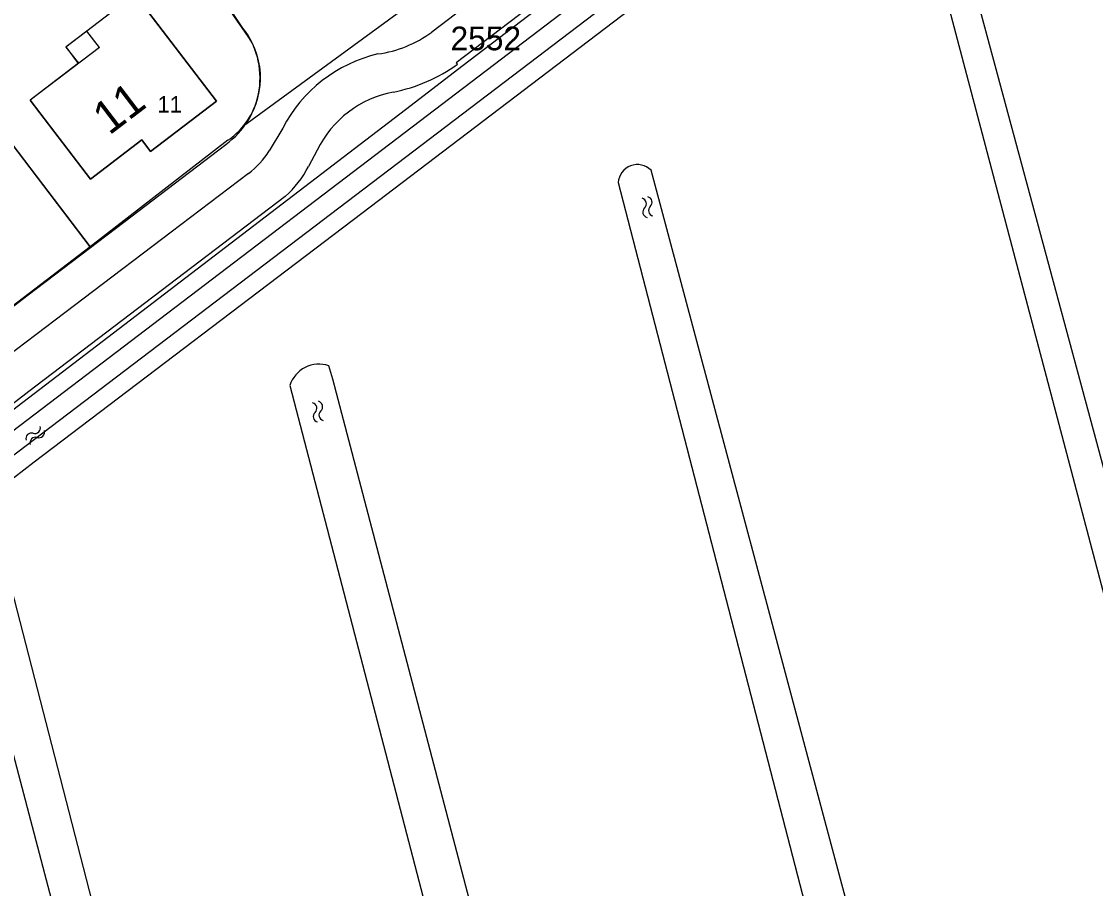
# Model space of a CAD drawing. Extents: x 148816 to 151297, y 399515 to 402500.
# Drawn here: x 150781.9 to 150863.4, y 401337.1 to 401402.9 of the extents above; entities that cross this region are included whole.
import ezdxf

# ---------------------------------------------------------------- set-up
doc = ezdxf.new("R2010")
doc.units = 0
for name, color, linetype in [('B01 Hoofdgebouw  [T] Norm', 7, 'Continuous'), ('B01 hoofgebouw', 7, 'Continuous'), ('G01 perceelsgrens', 7, 'Continuous'), ('S05 Water  Norm', 7, 'Continuous'), ('T03 Hek raster  [T] Norm', 7, 'Continuous'), ('T04 Haag heg  [D] Gem', 7, 'Continuous'), ('T09 Insteek water  [T] Norm', 7, 'Continuous'), ('V00 Kant verharding algemeen  [T] Norm', 7, 'Continuous'), ('V00 Kant verharding algemeen secundair  [D] Norm', 7, 'Continuous'), ('Z01 perceelnummer', 7, 'Continuous'), ('Z02 huisnummer', 7, 'Continuous'), ('Z02 Huisnummer  [Tekst] Norm', 7, 'Continuous')]:
    doc.layers.add(name, color=color, linetype=linetype)

msp = doc.modelspace()

# ---------------------------------------------------------------- linework, layer by layer
at = {"layer": 'B01 Hoofdgebouw  [T] Norm'}
for p, q in [((150790.475, 401404.992), (150786.819, 401402.2)), ((150790.475, 401404.992), (150796.66, 401396.884)), ((150786.819, 401402.2), (150785.248, 401400.99)), ((150787.772, 401400.952), (150786.819, 401402.2)), ((150787.772, 401400.952), (150782.53, 401396.948)), ((150786.196, 401399.748), (150785.248, 401400.99)), ((150787.107, 401390.956), (150782.53, 401396.948)), ((150796.66, 401396.884), (150791.663, 401393.064)), ((150791.001, 401393.93), (150787.107, 401390.956)), ((150791.663, 401393.064), (150791.001, 401393.93))]:
    msp.add_line(p, q, dxfattribs=at)
at = {"layer": 'B01 hoofgebouw'}
for points in [[(150784.072, 401394.929), (150787.107, 401390.956), (150791.001, 401393.93), (150791.663, 401393.064), (150796.66, 401396.884), (150790.475, 401404.992), (150786.819, 401402.2)], [(150786.819, 401402.2), (150785.235, 401400.983), (150786.178, 401399.75), (150782.52, 401396.952), (150784.072, 401394.929)]]:
    msp.add_lwpolyline(points, dxfattribs=at)
at = {"layer": 'G01 perceelsgrens'}
for points in [[(150893.54, 401443.686), (150863.304, 401427.53), (150842.233, 401416.363), (150775.342, 401365.485), (150708.639, 401311.3)], [(150798.841, 401402.125), (150793.724, 401409.508), (150789.009, 401416.846)], [(150771.61, 401406.139), (150787.074, 401385.815)], [(150798.719, 401395.001), (150812.074, 401404.787)], [(150797.536, 401393.903), (150787.074, 401385.815)], [(150787.074, 401385.815), (150771.429, 401373.865)]]:
    msp.add_lwpolyline(points, dxfattribs=at)
for centre, radius, start, end in [((150794.237, 401398.641), 5.773, 320.91765, 37.12013), ((150794.259, 401398.62), 5.744, 304.7892, 320.94259)]:
    msp.add_arc(centre, radius, start, end, dxfattribs=at)
at = {"layer": 'S05 Water  Norm'}
for centre, start, end in [((150828.878, 401389.088), 312.50877, 76.36379), ((150829.313, 401389.2), 312.50877, 76.36379), ((150829.888, 401388.573), 132.50877, 256.36379), ((150829.452, 401388.461), 132.50877, 256.36379), ((150803.861, 401373.56), 312.50877, 76.36379), ((150804.296, 401373.672), 312.50877, 76.36379), ((150804.871, 401373.046), 132.50877, 256.36379), ((150804.435, 401372.933), 132.50877, 256.36379), ((150782.873, 401372.064), 252.29702, 16.15205), ((150783.187, 401371.741), 252.29702, 16.15205), ((150782.615, 401371.254), 72.29702, 196.15204), ((150782.929, 401370.931), 72.29702, 196.15204)]:
    msp.add_arc(centre, 0.425, start, end, dxfattribs=at)
at = {"layer": 'T03 Hek raster  [T] Norm'}
msp.add_line((150815.301, 401399.509), (150811.442, 401396.544), dxfattribs=at)
for points in [[(150891.565, 401445.081), (150837.656, 401416.561), (150815.301, 401399.509)], [(150811.442, 401396.544), (150775.588, 401369.148), (150763.963, 401359.7)]]:
    msp.add_lwpolyline(points, dxfattribs=at)
at = {"layer": 'T04 Haag heg  [D] Gem'}
msp.add_line((150787.074, 401385.815), (150776.438, 401399.793), dxfattribs=at)
at = {"layer": 'T09 Insteek water  [T] Norm'}
for p, q in [((150837.893, 401414.99), (150779.835, 401370.783)), ((150807.699, 401388.37), (150841.118, 401413.802)), ((150851.71, 401406.078), (150883.774, 401284.482)), ((150886.508, 401285.509), (150853.918, 401406.457)), ((150859.731, 401279.042), (150829.652, 401391.63)), ((150827.164, 401390.693), (150856.291, 401278.172)), ((150782.831, 401369.493), (150807.699, 401388.37)), ((150805.486, 401375.763), (150805.182, 401376.778)), ((150802.238, 401375.283), (150829.659, 401270.025)), ((150833.011, 401270.905), (150805.486, 401375.763)), ((150780.471, 401367.664), (150782.831, 401369.493)), ((150776.97, 401363.398), (150797.426, 401285.855)), ((150806.388, 401261.928), (150780.22, 401363.275))]:
    msp.add_line(p, q, dxfattribs=at)
for centre, radius, start, end in [((150828.617, 401390.605), 1.456, 44.72046, 176.55306), ((150804.432, 401374.61), 2.295, 70.90869, 162.93537)]:
    msp.add_arc(centre, radius, start, end, dxfattribs=at)
at = {"layer": 'V00 Kant verharding algemeen  [T] Norm'}
msp.add_line((150814.871, 401399.79), (150814.951, 401399.685), dxfattribs=at)
for points in [[(150845.666, 401426.966), (150813.006, 401402.115)], [(150847.239, 401424.41), (150814.871, 401399.79)], [(150798.675, 401402.427), (150788.929, 401417.162)], [(150801.69, 401394.823), (150800.67, 401393.106)], [(150760.111, 401364.778), (150768.437, 401371.437), (150774.505, 401376.146), (150782.376, 401382.171), (150789.641, 401387.688), (150797.374, 401393.593)], [(150804.31, 401393.158), (150803.647, 401391.926)], [(150799.09, 401391.374), (150780.738, 401377.451), (150773.332, 401371.736), (150761.822, 401362.591)], [(150801.879, 401389.635), (150782.421, 401374.83), (150775.172, 401369.23), (150762.625, 401359.239)]]:
    msp.add_lwpolyline(points, dxfattribs=at)
for centre, radius, start, end in [((150793.78, 401398.635), 6.192, 305.47884, 37.76549), ((150807.625, 401409.521), 9.154, 278.15969, 306.00348), ((150807.696, 401409.706), 12.372, 281.17769, 305.90396), ((150811.563, 401389.645), 8.059, 100.50293, 154.15688), ((150795.079, 401396.62), 6.604, 307.40341, 327.85193), ((150796.905, 401395.301), 7.54, 311.27816, 333.406)]:
    msp.add_arc(centre, radius, start, end, dxfattribs=at)
at = {"layer": 'V00 Kant verharding algemeen secundair  [D] Norm'}
msp.add_arc((150811.432, 401389.78), 10.97, 103.21494, 152.62928, dxfattribs=at)

# ---------------------------------------------------------------- texts
at = {"layer": 'Z01 perceelnummer'}
msp.add_text('2552', height=1.8, dxfattribs=at).set_placement((150814.433, 401400.739))
at = {"layer": 'Z02 huisnummer'}
msp.add_text('11', height=2.5, rotation=37.36253, dxfattribs=at).set_placement((150788.521, 401394.239))
at = {"layer": 'Z02 Huisnummer  [Tekst] Norm'}
msp.add_text('11', height=1.25, dxfattribs=at).set_placement((150792.18, 401396.007))

doc.saveas('drawing.dxf')
